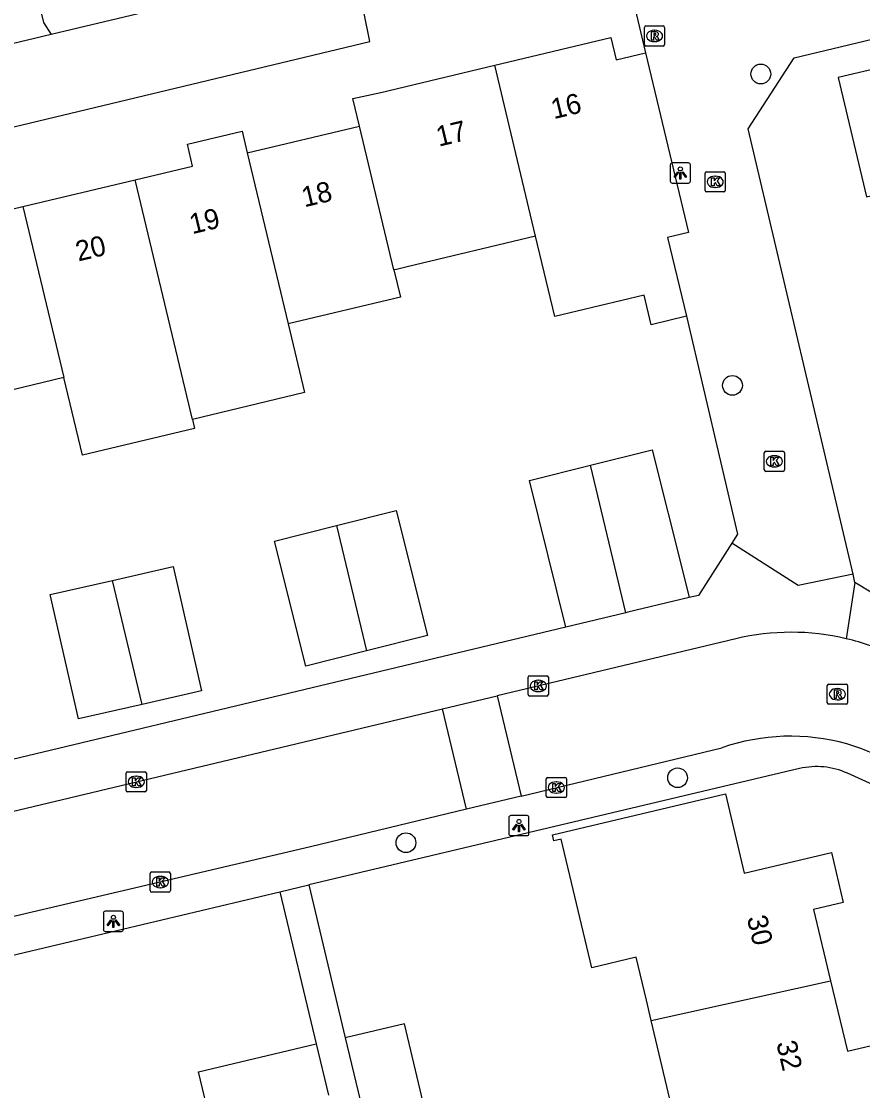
# Model space of a CAD drawing. Extents: x 158474 to 159560, y 388525 to 389605.
# Drawn here: x 159403.9 to 159445.6, y 388790.4 to 388843.4 of the extents above; entities that cross this region are included whole.
import ezdxf

# ---------------------------------------------------------------- set-up
doc = ezdxf.new("R2010")
doc.units = 0
for name, color, linetype in [('IMGEO_Boom', 7, 'Continuous'), ('IMGEO_Groenvoorziening', 7, 'Continuous'), ('IMGEO_Kolk', 7, 'Continuous'), ('IMGEO_Lichtpunt', 7, 'Continuous'), ('IMGEO_Muur', 7, 'Continuous'), ('IMGEO_Pand', 7, 'Continuous'), ('IMGEO_Pand_nummerreeks', 7, 'Continuous'), ('IMGEO_Rijbaan_lokaal_open', 7, 'Continuous'), ('IMGEO_Rioolput', 7, 'Continuous'), ('IMGEO_Voetpad_open', 7, 'Continuous')]:
    doc.layers.add(name, color=color, linetype=linetype)

msp = doc.modelspace()

# ---------------------------------------------------------------- linework, layer by layer
at = {"layer": 'IMGEO_Boom'}
for centre in [(159440.512, 388840.786), (159439.108, 388825.367), (159436.389, 388805.935), (159422.941, 388802.717)]:
    msp.add_circle(centre, 0.489, dxfattribs=at)
at = {"layer": 'IMGEO_Groenvoorziening'}
msp.add_lwpolyline([(159414.208, 388855.343), (159405.791, 388851.511), (159405.992, 388850.512), (159405.945, 388849.879), (159405.767, 388849.27), (159405.467, 388848.711), (159405.057, 388848.227), (159404.555, 388847.838), (159403.983, 388847.563), (159404.994, 388843.34), (159405.368, 388842.74)], dxfattribs=at)
at = {"layer": 'IMGEO_Kolk'}
for p, q in [((159437.752, 388835.021), (159437.752, 388835.873)), ((159437.827, 388835.947), (159438.679, 388835.947)), ((159438.24, 388835.727), (159438.265, 388835.727)), ((159438.753, 388835.873), (159438.753, 388835.021)), ((159438.679, 388834.947), (159437.827, 388834.947)), ((159438.263, 388835.167), (159438.238, 388835.167)), ((159440.682, 388821.179), (159440.682, 388822.031)), ((159440.757, 388822.105), (159441.609, 388822.105)), ((159441.683, 388822.031), (159441.683, 388821.179)), ((159441.17, 388821.885), (159441.195, 388821.885)), ((159441.609, 388821.105), (159440.757, 388821.105)), ((159441.193, 388821.325), (159441.168, 388821.325)), ((159428.993, 388810.057), (159428.993, 388810.909)), ((159429.068, 388810.983), (159429.92, 388810.983)), ((159429.994, 388810.909), (159429.994, 388810.057)), ((159429.481, 388810.763), (159429.506, 388810.763)), ((159429.92, 388809.983), (159429.068, 388809.983)), ((159429.504, 388810.203), (159429.479, 388810.203)), ((159409.084, 388805.307), (159409.084, 388806.159)), ((159409.159, 388806.233), (159410.011, 388806.233)), ((159410.085, 388806.159), (159410.085, 388805.307)), ((159409.572, 388806.013), (159409.597, 388806.013)), ((159429.886, 388805.026), (159429.886, 388805.878)), ((159429.961, 388805.952), (159430.813, 388805.952)), ((159430.374, 388805.732), (159430.399, 388805.732)), ((159430.887, 388805.878), (159430.887, 388805.026)), ((159410.011, 388805.233), (159409.159, 388805.233)), ((159409.595, 388805.453), (159409.57, 388805.453)), ((159430.397, 388805.172), (159430.372, 388805.172)), ((159430.813, 388804.952), (159429.961, 388804.952)), ((159410.275, 388800.346), (159410.275, 388801.198)), ((159410.35, 388801.272), (159411.202, 388801.272)), ((159410.763, 388801.052), (159410.788, 388801.052)), ((159411.276, 388801.198), (159411.276, 388800.346)), ((159411.202, 388800.272), (159410.35, 388800.272)), ((159410.786, 388800.492), (159410.761, 388800.492))]:
    msp.add_line(p, q, dxfattribs=at)
for points in [[(159437.752, 388835.021), (159437.752, 388835.873)], [(159437.827, 388835.947), (159438.679, 388835.947)], [(159438.753, 388835.873), (159438.753, 388835.021)], [(159438.073, 388835.647), (159438.196, 388835.647), (159438.196, 388835.496), (159438.326, 388835.647), (159438.49, 388835.647), (159438.344, 388835.496), (159438.497, 388835.247), (159438.345, 388835.247), (159438.26, 388835.411), (159438.196, 388835.344), (159438.196, 388835.247), (159438.073, 388835.247), (159438.073, 388835.647)], [(159438.679, 388834.947), (159437.827, 388834.947)], [(159440.682, 388821.179), (159440.682, 388822.031)], [(159440.757, 388822.105), (159441.609, 388822.105)], [(159441.683, 388822.031), (159441.683, 388821.179)], [(159441.003, 388821.805), (159441.126, 388821.805), (159441.126, 388821.654), (159441.256, 388821.805), (159441.42, 388821.805), (159441.274, 388821.654), (159441.427, 388821.405), (159441.275, 388821.405), (159441.19, 388821.569), (159441.126, 388821.502), (159441.126, 388821.405), (159441.003, 388821.405), (159441.003, 388821.805)], [(159441.609, 388821.105), (159440.757, 388821.105)], [(159428.993, 388810.057), (159428.993, 388810.909)], [(159429.068, 388810.983), (159429.92, 388810.983)], [(159429.994, 388810.909), (159429.994, 388810.057)], [(159429.314, 388810.683), (159429.437, 388810.683), (159429.437, 388810.532), (159429.567, 388810.683), (159429.731, 388810.683), (159429.585, 388810.532), (159429.738, 388810.283), (159429.586, 388810.283), (159429.501, 388810.447), (159429.437, 388810.38), (159429.437, 388810.283), (159429.314, 388810.283), (159429.314, 388810.683)], [(159429.92, 388809.983), (159429.068, 388809.983)], [(159409.084, 388805.307), (159409.084, 388806.159)], [(159409.159, 388806.233), (159410.011, 388806.233)], [(159410.085, 388806.159), (159410.085, 388805.307)], [(159409.405, 388805.933), (159409.528, 388805.933), (159409.528, 388805.782), (159409.658, 388805.933), (159409.822, 388805.933), (159409.676, 388805.782), (159409.829, 388805.533), (159409.677, 388805.533), (159409.592, 388805.697), (159409.528, 388805.63), (159409.528, 388805.533), (159409.405, 388805.533), (159409.405, 388805.933)], [(159429.886, 388805.026), (159429.886, 388805.878)], [(159429.961, 388805.952), (159430.813, 388805.952)], [(159430.207, 388805.652), (159430.33, 388805.652), (159430.33, 388805.501), (159430.46, 388805.652), (159430.624, 388805.652), (159430.478, 388805.501), (159430.631, 388805.252), (159430.479, 388805.252), (159430.394, 388805.416), (159430.33, 388805.349), (159430.33, 388805.252), (159430.207, 388805.252), (159430.207, 388805.652)], [(159430.887, 388805.878), (159430.887, 388805.026)], [(159410.011, 388805.233), (159409.159, 388805.233)], [(159430.813, 388804.952), (159429.961, 388804.952)], [(159410.275, 388800.346), (159410.275, 388801.198)], [(159410.35, 388801.272), (159411.202, 388801.272)], [(159410.596, 388800.972), (159410.719, 388800.972), (159410.719, 388800.821), (159410.849, 388800.972), (159411.013, 388800.972), (159410.867, 388800.821), (159411.02, 388800.572), (159410.868, 388800.572), (159410.783, 388800.736), (159410.719, 388800.669), (159410.719, 388800.572), (159410.596, 388800.572), (159410.596, 388800.972)], [(159411.276, 388801.198), (159411.276, 388800.346)], [(159411.202, 388800.272), (159410.35, 388800.272)]]:
    msp.add_lwpolyline(points, dxfattribs=at)
for centre, start, end in [((159437.829, 388835.871), 91.552, 178.448), ((159437.829, 388835.871), 91.552, 178.448), ((159438.677, 388835.871), 1.552, 88.448), ((159438.677, 388835.871), 1.552, 88.448), ((159437.829, 388835.023), 181.552, 268.448), ((159437.829, 388835.023), 181.552, 268.448), ((159438.677, 388835.023), 271.552, 358.448), ((159438.677, 388835.023), 271.552, 358.448), ((159440.759, 388822.029), 91.552, 178.448), ((159440.759, 388822.029), 91.552, 178.448), ((159441.607, 388822.029), 1.552, 88.448), ((159441.607, 388822.029), 1.552, 88.448), ((159440.759, 388821.181), 181.552, 268.448), ((159440.759, 388821.181), 181.552, 268.448), ((159441.607, 388821.181), 271.552, 358.448), ((159441.607, 388821.181), 271.552, 358.448), ((159429.07, 388810.907), 91.552, 178.448), ((159429.07, 388810.907), 91.552, 178.448), ((159429.918, 388810.907), 1.552, 88.448), ((159429.918, 388810.907), 1.552, 88.448), ((159429.07, 388810.059), 181.552, 268.448), ((159429.07, 388810.059), 181.552, 268.448), ((159429.918, 388810.059), 271.552, 358.448), ((159429.918, 388810.059), 271.552, 358.448), ((159409.161, 388806.157), 91.552, 178.448), ((159409.161, 388806.157), 91.552, 178.448), ((159410.009, 388806.157), 1.552, 88.448), ((159410.009, 388806.157), 1.552, 88.448), ((159429.963, 388805.876), 91.552, 178.448), ((159429.963, 388805.876), 91.552, 178.448), ((159430.811, 388805.876), 1.552, 88.448), ((159430.811, 388805.876), 1.552, 88.448), ((159409.161, 388805.309), 181.552, 268.448), ((159409.161, 388805.309), 181.552, 268.448), ((159410.009, 388805.309), 271.552, 358.448), ((159410.009, 388805.309), 271.552, 358.448), ((159429.963, 388805.028), 181.552, 268.448), ((159429.963, 388805.028), 181.552, 268.448), ((159430.811, 388805.028), 271.552, 358.448), ((159430.811, 388805.028), 271.552, 358.448), ((159410.352, 388801.196), 91.552, 178.448), ((159410.352, 388801.196), 91.552, 178.448), ((159411.2, 388801.196), 1.552, 88.448), ((159411.2, 388801.196), 1.552, 88.448), ((159410.352, 388800.348), 181.552, 268.448), ((159410.352, 388800.348), 181.552, 268.448), ((159411.2, 388800.348), 271.552, 358.448), ((159411.2, 388800.348), 271.552, 358.448)]:
    msp.add_arc(centre, 0.0765, start, end, dxfattribs=at)
for centre, major_axis, ratio, start_param, end_param in [((159438.239, 388835.447), (-0.387, 0.002), 0.722429, 4.712389, 7.853982), ((159438.264, 388835.447), (-0.39, 0.002), 0.717154, 1.570796, 4.712389), ((159441.169, 388821.605), (-0.387, 0.002), 0.722429, 4.712389, 7.853982), ((159441.194, 388821.605), (-0.39, 0.002), 0.717154, 1.570796, 4.712389), ((159429.48, 388810.483), (-0.387, 0.002), 0.722429, 4.712389, 7.853982), ((159429.505, 388810.483), (-0.39, 0.002), 0.717154, 1.570796, 4.712389), ((159409.571, 388805.733), (-0.387, 0.002), 0.722429, 4.712389, 7.853982), ((159409.596, 388805.733), (-0.39, 0.002), 0.717154, 1.570796, 4.712389), ((159430.373, 388805.452), (-0.387, 0.002), 0.722429, 4.712389, 7.853982), ((159430.398, 388805.452), (-0.39, 0.002), 0.717154, 1.570796, 4.712389), ((159410.762, 388800.772), (-0.387, 0.002), 0.722429, 4.712389, 7.853982), ((159410.787, 388800.772), (-0.39, 0.002), 0.717154, 1.570796, 4.712389)]:
    msp.add_ellipse(centre, major_axis=major_axis, ratio=ratio, start_param=start_param, end_param=end_param, dxfattribs=at)
at = {"layer": 'IMGEO_Lichtpunt'}
for p, q in [((159436.027, 388836.285), (159436.027, 388835.478)), ((159436.027, 388836.285), (159436.027, 388835.478)), ((159436.929, 388836.38), (159436.121, 388836.38)), ((159436.929, 388836.38), (159436.121, 388836.38)), ((159437.023, 388835.478), (159437.023, 388836.285)), ((159437.023, 388835.478), (159437.023, 388836.285)), ((159436.121, 388835.384), (159436.929, 388835.384)), ((159436.121, 388835.384), (159436.929, 388835.384)), ((159428.035, 388803.971), (159428.035, 388803.164)), ((159428.035, 388803.971), (159428.035, 388803.164)), ((159428.937, 388804.066), (159428.129, 388804.066)), ((159428.937, 388804.066), (159428.129, 388804.066)), ((159429.031, 388803.164), (159429.031, 388803.971)), ((159429.031, 388803.164), (159429.031, 388803.971)), ((159428.129, 388803.07), (159428.937, 388803.07)), ((159428.129, 388803.07), (159428.937, 388803.07)), ((159407.955, 388799.229), (159407.955, 388798.422)), ((159407.955, 388799.229), (159407.955, 388798.422)), ((159408.857, 388799.324), (159408.049, 388799.324)), ((159408.857, 388799.324), (159408.049, 388799.324)), ((159408.951, 388798.422), (159408.951, 388799.229)), ((159408.951, 388798.422), (159408.951, 388799.229)), ((159408.049, 388798.328), (159408.857, 388798.328)), ((159408.049, 388798.328), (159408.857, 388798.328))]:
    msp.add_line(p, q, dxfattribs=at)
for points in [[(159436.401, 388835.949), (159436.44, 388835.921), (159436.252, 388835.659), (159436.214, 388835.686), (159436.401, 388835.949)], [(159436.503, 388835.901), (159436.55, 388835.901), (159436.55, 388835.579), (159436.503, 388835.579), (159436.503, 388835.901)], [(159436.613, 388835.921), (159436.651, 388835.948), (159436.838, 388835.686), (159436.799, 388835.658), (159436.613, 388835.921)], [(159428.409, 388803.635), (159428.448, 388803.607), (159428.26, 388803.345), (159428.222, 388803.372), (159428.409, 388803.635)], [(159428.511, 388803.587), (159428.558, 388803.587), (159428.558, 388803.265), (159428.511, 388803.265), (159428.511, 388803.587)], [(159428.621, 388803.607), (159428.659, 388803.634), (159428.846, 388803.372), (159428.807, 388803.344), (159428.621, 388803.607)], [(159408.329, 388798.893), (159408.368, 388798.865), (159408.18, 388798.603), (159408.142, 388798.63), (159408.329, 388798.893)], [(159408.431, 388798.845), (159408.478, 388798.845), (159408.478, 388798.523), (159408.431, 388798.523), (159408.431, 388798.845)], [(159408.541, 388798.865), (159408.579, 388798.892), (159408.766, 388798.63), (159408.727, 388798.602), (159408.541, 388798.865)]]:
    msp.add_lwpolyline(points, dxfattribs=at)
for centre in [(159436.526, 388836.083), (159428.534, 388803.769), (159408.454, 388799.027)]:
    msp.add_circle(centre, 0.0994, dxfattribs=at)
for centre, start, end in [((159436.121, 388836.285), 90, 180), ((159436.121, 388836.285), 90, 180), ((159436.929, 388836.285), 0, 90), ((159436.929, 388836.285), 0, 90), ((159436.121, 388835.478), 180, 270), ((159436.121, 388835.478), 180, 270), ((159436.929, 388835.478), 270, 0), ((159436.929, 388835.478), 270, 360), ((159428.129, 388803.971), 90, 180), ((159428.129, 388803.971), 90, 180), ((159428.937, 388803.971), 0, 90), ((159428.937, 388803.971), 0, 90), ((159428.129, 388803.164), 180, 270), ((159428.129, 388803.164), 180, 270), ((159428.937, 388803.164), 270, 0), ((159428.937, 388803.164), 270, 360), ((159408.049, 388799.229), 90, 180), ((159408.049, 388799.229), 90, 180), ((159408.857, 388799.229), 0, 90), ((159408.857, 388799.229), 0, 90), ((159408.049, 388798.422), 180, 270), ((159408.049, 388798.422), 180, 270), ((159408.857, 388798.422), 270, 0), ((159408.857, 388798.422), 270, 360)]:
    msp.add_arc(centre, 0.0946, start, end, dxfattribs=at)
at = {"layer": 'IMGEO_Muur'}
msp.add_lwpolyline([(159436.829, 388828.788), (159439.365, 388818.003)], dxfattribs=at)
at = {"layer": 'IMGEO_Pand'}
for points in [[(159457.556, 388836.158), (159455.875, 388843.317), (159452.885, 388842.615), (159444.35, 388840.611), (159445.739, 388834.697), (159450.227, 388835.751), (159450.467, 388834.728), (159450.5, 388834.588), (159450.522, 388834.493)], [(159427.335, 388841.219), (159433.081, 388842.595), (159433.346, 388841.486), (159434.795, 388841.833)], [(159434.795, 388841.833), (159436.926, 388832.935), (159435.895, 388832.688), (159436.829, 388828.788)], [(159420.634, 388838.206), (159420.314, 388839.569), (159421.702, 388839.87), (159427.335, 388841.219)], [(159429.358, 388832.761), (159427.335, 388841.219)], [(159409.527, 388835.546), (159412.377, 388836.229), (159412.119, 388837.309), (159414.823, 388837.955), (159415.08, 388836.876)], [(159415.08, 388836.876), (159420.634, 388838.206)], [(159422.341, 388831.081), (159420.634, 388838.206)], [(159415.08, 388836.876), (159417.108, 388828.411)], [(159403.975, 388834.217), (159409.527, 388835.546)], [(159412.37, 388823.682), (159409.527, 388835.546)], [(159398.421, 388832.887), (159403.975, 388834.217)], [(159403.975, 388834.217), (159406.002, 388825.752)], [(159429.358, 388832.761), (159423.003, 388831.239), (159422.467, 388831.111), (159422.341, 388831.081)], [(159436.829, 388828.788), (159435.078, 388828.369), (159434.729, 388829.828), (159430.315, 388828.771), (159429.358, 388832.761)], [(159422.341, 388831.081), (159422.662, 388829.741), (159417.108, 388828.411)], [(159417.108, 388828.411), (159417.923, 388825.012), (159412.37, 388823.682)], [(159406.002, 388825.752), (159400.448, 388824.422)], [(159412.37, 388823.682), (159412.475, 388823.239), (159406.922, 388821.91), (159406.002, 388825.752)], [(159432.072, 388821.414), (159435.139, 388822.178), (159436.692, 388815.943), (159436.963, 388814.857)], [(159430.86, 388813.397), (159429.05, 388820.662), (159432.072, 388821.414)], [(159433.82, 388814.105), (159432.072, 388821.414)], [(159419.502, 388818.42), (159422.452, 388819.164), (159424.013, 388812.978), (159420.988, 388812.215)], [(159420.988, 388812.215), (159417.989, 388811.458), (159416.428, 388817.644), (159419.502, 388818.42)], [(159419.502, 388818.42), (159420.988, 388812.215)], [(159408.406, 388815.711), (159411.417, 388816.396), (159412.818, 388810.238), (159409.877, 388809.569)], [(159409.877, 388809.569), (159406.73, 388808.853), (159405.329, 388815.01), (159408.406, 388815.711)], [(159409.877, 388809.569), (159408.406, 388815.711)], [(159436.963, 388814.857), (159433.924, 388814.13), (159433.82, 388814.105)], [(159433.82, 388814.105), (159430.86, 388813.397)], [(159435.087, 388793.908), (159434.847, 388794.917), (159434.341, 388797.047), (159432.144, 388796.525), (159430.629, 388802.897), (159430.269, 388802.812), (159430.199, 388803.104), (159438.761, 388805.139), (159439.695, 388801.208), (159444.005, 388802.233), (159444.594, 388799.755), (159443.128, 388799.407), (159443.966, 388795.883)], [(159435.087, 388793.908), (159443.966, 388795.883)], [(159443.966, 388795.883), (159444.796, 388792.39), (159451.589, 388794.005), (159452.14, 388791.685)], [(159436.475, 388788.069), (159435.087, 388793.908)], [(159423.461, 388788.75), (159424.026, 388788.885), (159422.862, 388793.751), (159419.933, 388793.05)], [(159419.933, 388793.05), (159421.097, 388788.185)], [(159413.28, 388788.827), (159412.672, 388791.371), (159418.487, 388792.761)], [(159418.487, 388792.761), (159419.097, 388790.21)]]:
    msp.add_lwpolyline(points, dxfattribs=at)
at = {"layer": 'IMGEO_Rijbaan_lokaal_open'}
for points in [[(159445.077, 388816.02), (159439.886, 388838.066), (159442.168, 388841.595), (159454.168, 388844.482), (159444.453, 388885.325), (159438.304, 388883.866), (159436.385, 388892.043), (159438.402, 388892.503), (159434.319, 388909.478), (159434.04, 388910.637), (159433.974, 388910.913), (159432.961, 388911.717), (159432.729, 388912.684)], [(159377.078, 388834.89), (159385.613, 388836.861), (159386.297, 388834.046), (159421.156, 388842.402), (159420.859, 388843.87), (159433.597, 388846.941)], [(159433.597, 388846.941), (159434.795, 388841.833)], [(159421.493, 388846.596), (159405.368, 388842.74)], [(159405.368, 388842.74), (159395.64, 388840.408)], [(159436.829, 388828.788), (159439.365, 388818.003), (159439.077, 388817.552)], [(159445.077, 388816.02), (159442.361, 388815.451), (159439.077, 388817.552)], [(159439.274, 388812.818), (159427.461, 388809.999)], [(159424.747, 388809.352), (159427.461, 388809.999)], [(159427.461, 388809.999), (159428.647, 388805.031)], [(159390.761, 388801.243), (159424.747, 388809.352)], [(159425.935, 388804.377), (159424.747, 388809.352)], [(159428.647, 388805.031), (159438.576, 388807.424)], [(159428.647, 388805.031), (159425.935, 388804.377)], [(159425.935, 388804.377), (159418.221, 388802.518), (159391.91, 388796.343)]]:
    msp.add_lwpolyline(points, dxfattribs=at)
for centre, radius, start, end in [((159442.019, 388801.315), 11.826, 76.6825, 103.4222), ((159442.001, 388801.262), 11.882, 64.5633, 76.6556), ((159441.984, 388797.488), 10.504, 74.6228, 108.9287), ((159440.32, 388793.38), 14.915, 63.0463, 72.643)]:
    msp.add_arc(centre, radius, start, end, dxfattribs=at)
at = {"layer": 'IMGEO_Rioolput'}
for p, q in [((159434.822, 388843.17), (159435.674, 388843.17)), ((159434.747, 388842.244), (159434.747, 388843.096)), ((159435.235, 388842.95), (159435.26, 388842.95)), ((159435.748, 388843.096), (159435.748, 388842.244)), ((159435.674, 388842.17), (159434.822, 388842.17)), ((159435.258, 388842.39), (159435.233, 388842.39)), ((159443.803, 388809.647), (159443.803, 388810.499)), ((159443.878, 388810.573), (159444.73, 388810.573)), ((159444.291, 388810.353), (159444.316, 388810.353)), ((159444.804, 388810.499), (159444.804, 388809.647)), ((159444.314, 388809.793), (159444.289, 388809.793)), ((159444.73, 388809.573), (159443.878, 388809.573))]:
    msp.add_line(p, q, dxfattribs=at)
for points in [[(159434.822, 388843.17), (159435.674, 388843.17)], [(159434.747, 388842.244), (159434.747, 388843.096)], [(159435.336, 388842.868), (159435.084, 388842.87), (159435.084, 388842.47)], [(159435.084, 388842.47), (159435.208, 388842.47), (159435.208, 388842.632), (159435.219, 388842.632)], [(159435.262, 388842.789), (159435.208, 388842.789), (159435.208, 388842.708)], [(159435.208, 388842.708), (159435.26, 388842.708)], [(159435.266, 388842.603), (159435.337, 388842.47), (159435.477, 388842.47), (159435.412, 388842.596)], [(159435.748, 388843.096), (159435.748, 388842.244)], [(159435.674, 388842.17), (159434.822, 388842.17)], [(159443.803, 388809.647), (159443.803, 388810.499)], [(159443.878, 388810.573), (159444.73, 388810.573)], [(159444.804, 388810.499), (159444.804, 388809.647)], [(159444.392, 388810.271), (159444.14, 388810.273), (159444.14, 388809.873)], [(159444.14, 388809.873), (159444.264, 388809.873), (159444.264, 388810.035), (159444.275, 388810.035)], [(159444.318, 388810.192), (159444.264, 388810.192), (159444.264, 388810.111)], [(159444.264, 388810.111), (159444.316, 388810.111)], [(159444.322, 388810.006), (159444.393, 388809.873), (159444.533, 388809.873), (159444.468, 388809.999)], [(159444.73, 388809.573), (159443.878, 388809.573)]]:
    msp.add_lwpolyline(points, dxfattribs=at)
for centre, radius, start, end in [((159434.824, 388843.094), 0.0765, 91.552, 178.448), ((159434.824, 388843.094), 0.0765, 91.552, 178.448), ((159435.672, 388843.094), 0.0765, 1.552, 88.448), ((159435.672, 388843.094), 0.0765, 1.552, 88.448), ((159435.218, 388842.579), 0.0533, 26.0293, 88.6989), ((159435.244, 388842.897), 0.19, 274.7715, 282.9687), ((159435.268, 388842.693), 0.0964, 77.0061, 93.1865), ((159435.282, 388842.75), 0.0378, 276.6634, 79.6772), ((159435.335, 388842.758), 0.109, 350.3612, 89.416), ((159435.333, 388842.758), 0.112, 277.5842, 350.9817), ((159435.317, 388842.543), 0.108, 29.5134, 73.7905), ((159434.824, 388842.246), 0.0765, 181.552, 268.448), ((159434.824, 388842.246), 0.0765, 181.552, 268.448), ((159435.672, 388842.246), 0.0765, 271.552, 358.448), ((159435.672, 388842.246), 0.0765, 271.552, 358.448), ((159443.88, 388810.497), 0.0765, 91.552, 178.448), ((159443.88, 388810.497), 0.0765, 91.552, 178.448), ((159444.728, 388810.497), 0.0765, 1.552, 88.448), ((159444.728, 388810.497), 0.0765, 1.552, 88.448), ((159444.274, 388809.982), 0.0533, 26.0293, 88.6989), ((159444.3, 388810.3), 0.19, 274.7715, 282.9687), ((159444.324, 388810.096), 0.0964, 77.0061, 93.1865), ((159444.338, 388810.153), 0.0378, 276.6634, 79.6772), ((159444.391, 388810.161), 0.109, 350.3612, 89.416), ((159444.389, 388810.161), 0.112, 277.5842, 350.9817), ((159444.373, 388809.946), 0.108, 29.5134, 73.7905), ((159443.88, 388809.649), 0.0765, 181.552, 268.448), ((159443.88, 388809.649), 0.0765, 181.552, 268.448), ((159444.728, 388809.649), 0.0765, 271.552, 358.448), ((159444.728, 388809.649), 0.0765, 271.552, 358.448)]:
    msp.add_arc(centre, radius, start, end, dxfattribs=at)
for centre, major_axis, ratio, start_param, end_param in [((159435.234, 388842.67), (-0.387, 0.002), 0.722429, 4.712389, 7.853982), ((159435.259, 388842.67), (-0.39, 0.002), 0.717154, 1.570796, 4.712389), ((159444.29, 388810.073), (-0.387, 0.002), 0.722429, 4.712389, 7.853982), ((159444.315, 388810.073), (-0.39, 0.002), 0.717154, 1.570796, 4.712389)]:
    msp.add_ellipse(centre, major_axis=major_axis, ratio=ratio, start_param=start_param, end_param=end_param, dxfattribs=at)
at = {"layer": 'IMGEO_Voetpad_open'}
for points in [[(159439.077, 388817.552), (159437.421, 388814.966), (159436.963, 388814.857)], [(159445.173, 388815.612), (159444.743, 388812.823)], [(159445.173, 388815.612), (159445.077, 388816.02)], [(159459.576, 388809.497), (159456.501, 388808.761), (159445.173, 388815.612)], [(159430.86, 388813.397), (159390.115, 388803.651), (159388.275, 388803.211), (159385.247, 388805.085)], [(159442.433, 388806.39), (159418.136, 388800.63)], [(159447.859, 388804.771), (159444.797, 388806.16)], [(159392.326, 388794.511), (159416.702, 388800.29)], [(159416.702, 388800.29), (159418.136, 388800.63)], [(159416.702, 388800.29), (159418.487, 388792.761)], [(159418.136, 388800.63), (159419.933, 388793.05)]]:
    msp.add_lwpolyline(points, dxfattribs=at)
msp.add_arc((159443.28, 388802.827), 3.662, 65.5199, 103.3662, dxfattribs=at)

# ---------------------------------------------------------------- texts
at = {"layer": 'IMGEO_Pand_nummerreeks'}
for s, rotation, p in [('16', 13.4674, (159430.257, 388838.546)), ('17', 13.4645, (159424.568, 388837.184)), ('18', 13.4645, (159417.91, 388834.181)), ('19', 13.4662, (159412.353, 388832.85)), ('20', 13.4662, (159406.714, 388831.499)), ('30', 283.2187, (159439.814, 388799.006)), ('32', 283.2187, (159441.272, 388792.799))]:
    msp.add_text(s, height=1, rotation=rotation, dxfattribs=at).set_placement(p)

doc.saveas('drawing.dxf')
